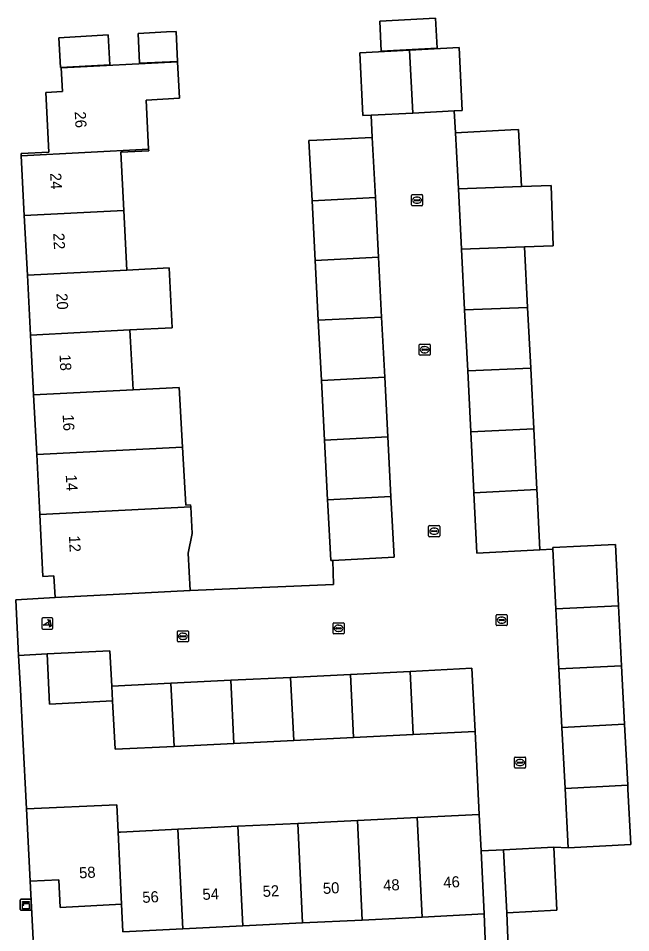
# Model space of a CAD drawing. Extents: x 161084 to 161928, y 385354 to 386522.
# Drawn here: x 161331.4 to 161386.6, y 386021.6 to 386104.1 of the extents above; entities that cross this region are included whole.
import ezdxf

# ---------------------------------------------------------------- set-up
doc = ezdxf.new("R2010")
doc.units = 0
for name, color, linetype in [('IMGEO_Erf', 7, 'Continuous'), ('IMGEO_Kast', 7, 'Continuous'), ('IMGEO_Kolk', 7, 'Continuous'), ('IMGEO_Muur', 7, 'Continuous'), ('IMGEO_Pand', 7, 'Continuous'), ('IMGEO_Pand_nummerreeks', 7, 'Continuous'), ('IMGEO_Poller', 7, 'Continuous'), ('IMGEO_Rijbaan_lokaal_open', 7, 'Continuous'), ('IMGEO_Voetpad_open', 7, 'Continuous')]:
    doc.layers.add(name, color=color, linetype=linetype)

msp = doc.modelspace()

# ---------------------------------------------------------------- linework, layer by layer
at = {"layer": 'IMGEO_Erf'}
for points in [[(161369.06, 386104.078), (161369.206, 386101.382), (161364.157, 386101.11), (161364.012, 386103.806)], [(161344.802, 386102.845), (161345.66, 386102.888), (161345.796, 386100.191), (161342.368, 386100.018), (161342.232, 386102.715)], [(161339.693, 386099.881), (161335.253, 386099.631), (161335.101, 386102.327), (161339.541, 386102.577)], [(161372.618, 386039.788), (161367.043, 386039.511), (161361.65, 386039.242), (161356.26, 386038.974), (161350.87, 386038.706), (161345.472, 386038.438), (161340.155, 386038.173), (161339.938, 386042.537), (161334.26, 386042.255), (161334.035, 386046.777), (161331.461, 386046.642), (161331.621, 386043.553), (161331.847, 386039.17), (161332.176, 386032.798), (161340.31, 386033.164), (161340.427, 386030.696), (161340.659, 386030.707), (161345.83, 386030.962), (161351.23, 386031.229), (161356.62, 386031.495), (161362.01, 386031.761), (161367.401, 386032.027), (161372.989, 386032.303)]]:
    msp.add_lwpolyline(points, close=True, dxfattribs=at)
for points in [[(161331.2, 386051.66), (161334.752, 386051.846), (161334.65, 386053.812), (161333.661, 386053.761), (161333.372, 386059.341), (161333.092, 386064.739), (161332.813, 386070.128), (161332.533, 386075.521), (161332.254, 386080.91), (161331.975, 386086.3), (161331.696, 386091.689), (161331.686, 386091.873), (161334.184, 386092.003), (161333.905, 386097.393), (161335.413, 386097.471), (161335.303, 386099.6), (161345.8, 386100.143), (161345.97, 386096.868), (161342.952, 386096.711), (161343.182, 386092.271), (161343.189, 386092.136), (161340.681, 386092.006), (161340.953, 386086.761), (161341.232, 386081.371), (161345.034, 386081.568), (161345.313, 386076.178), (161341.5, 386075.98), (161341.785, 386070.579), (161345.95, 386070.787), (161346.242, 386065.409), (161346.525, 386060.196), (161346.964, 386060.22), (161346.974, 386060.037), (161347.106, 386057.623), (161346.751, 386055.853), (161346.936, 386052.478), (161359.864, 386053.022), (161359.797, 386055.201), (161359.602, 386055.191), (161359.343, 386060.185), (161359.318, 386060.669), (161359.039, 386066.051), (161358.76, 386071.432), (161358.48, 386076.849), (161358.201, 386082.242), (161357.921, 386087.632), (161357.641, 386093.046), (161358.355, 386093.083), (161363.348, 386093.341), (161363.236, 386095.34), (161362.507, 386095.302), (161362.213, 386100.966), (161366.69, 386101.198), (161371.164, 386101.43), (161371.458, 386095.766), (161370.735, 386095.729), (161370.857, 386093.755), (161375.851, 386094.008), (161376.536, 386094.043), (161376.796, 386088.908), (161379.468, 386089), (161379.656, 386083.56), (161377.072, 386083.466), (161377.349, 386078.009), (161377.627, 386072.53), (161377.905, 386067.053), (161378.182, 386061.589), (161378.204, 386061.153), (161378.457, 386056.159), (161379.627, 386056.22), (161379.62, 386056.359), (161384.614, 386056.613), (161385.27, 386056.646), (161385.55, 386051.122), (161385.825, 386045.708), (161386.093, 386040.425), (161386.372, 386034.935), (161386.39, 386034.578), (161386.643, 386029.584), (161380.993, 386029.298), (161379.714, 386029.339), (161379.996, 386023.656), (161375.464, 386023.43), (161375.581, 386020.367)], [(161373.435, 386023.33), (161367.83, 386023.051), (161362.442, 386022.783), (161357.052, 386022.515), (161351.662, 386022.247), (161346.26, 386021.978), (161340.87, 386021.71), (161340.747, 386024.2), (161335.198, 386023.924), (161335.075, 386026.401), (161332.513, 386026.274), (161332.784, 386021.037)], [(161335.42, 386018.369), (161373.567, 386020.267), (161373.435, 386023.33)]]:
    msp.add_lwpolyline(points, dxfattribs=at)
at = {"layer": 'IMGEO_Kast'}
for p, q in [((161331.605, 386023.741), (161331.605, 386024.582)), ((161331.605, 386024.582), (161331.605, 386023.741)), ((161331.68, 386024.666), (161332.521, 386024.666)), ((161332.521, 386024.666), (161331.68, 386024.666)), ((161332.605, 386024.591), (161332.605, 386023.75)), ((161332.605, 386023.75), (161332.605, 386024.591)), ((161332.53, 386023.666), (161331.689, 386023.666)), ((161331.689, 386023.666), (161332.53, 386023.666))]:
    msp.add_line(p, q, dxfattribs=at)
for points in [[(161331.8, 386024.456), (161332.4, 386024.456), (161332.4, 386024.371), (161331.8, 386024.371), (161331.8, 386024.456)], [(161331.8, 386024.281), (161332.4, 386024.281), (161332.4, 386023.792), (161331.8, 386023.792), (161331.8, 386024.281)]]:
    msp.add_lwpolyline(points, dxfattribs=at)
msp.add_circle((161331.884, 386024.13), 0.0377, dxfattribs=at)
for centre, start, end in [((161331.683, 386024.588), 92.4484, 184.28452), ((161331.683, 386024.588), 92.4484, 184.28452), ((161332.527, 386024.588), 2.4484, 94.28452), ((161332.527, 386024.588), 2.4484, 94.28452), ((161331.683, 386023.744), 182.4484, 274.28452), ((161331.683, 386023.744), 182.4484, 274.28452), ((161332.527, 386023.744), 272.4484, 4.28452), ((161332.527, 386023.744), 272.4484, 4.28452)]:
    msp.add_arc(centre, 0.0779, start, end, dxfattribs=at)
at = {"layer": 'IMGEO_Kolk'}
for p, q in [((161366.879, 386087.251), (161366.879, 386088.103)), ((161366.954, 386088.177), (161367.806, 386088.177)), ((161367.88, 386088.103), (161367.88, 386087.251)), ((161367.138, 386087.671), (161367.138, 386087.683)), ((161367.576, 386087.634), (161367.178, 386087.634)), ((161367.181, 386087.72), (161367.579, 386087.72)), ((161367.39, 386087.397), (161367.365, 386087.397)), ((161367.367, 386087.957), (161367.392, 386087.957)), ((161367.622, 386087.683), (161367.622, 386087.671)), ((161367.806, 386087.177), (161366.954, 386087.177)), ((161367.576, 386073.775), (161367.576, 386074.627)), ((161367.651, 386074.701), (161368.503, 386074.701)), ((161367.835, 386074.195), (161367.835, 386074.207)), ((161368.273, 386074.158), (161367.875, 386074.158)), ((161367.878, 386074.244), (161368.276, 386074.244)), ((161368.064, 386074.481), (161368.089, 386074.481)), ((161368.319, 386074.207), (161368.319, 386074.195)), ((161368.577, 386074.627), (161368.577, 386073.775)), ((161368.503, 386073.701), (161367.651, 386073.701)), ((161368.087, 386073.921), (161368.062, 386073.921)), ((161368.428, 386057.412), (161368.428, 386058.264)), ((161368.503, 386058.338), (161369.355, 386058.338)), ((161368.687, 386057.832), (161368.687, 386057.844)), ((161369.125, 386057.795), (161368.727, 386057.795)), ((161368.73, 386057.881), (161369.128, 386057.881)), ((161368.939, 386057.558), (161368.914, 386057.558)), ((161368.916, 386058.118), (161368.941, 386058.118)), ((161369.171, 386057.844), (161369.171, 386057.832)), ((161369.429, 386058.264), (161369.429, 386057.412)), ((161369.355, 386057.338), (161368.503, 386057.338)), ((161374.511, 386049.394), (161374.511, 386050.246)), ((161374.586, 386050.32), (161375.438, 386050.32)), ((161375.512, 386050.246), (161375.512, 386049.394)), ((161359.807, 386048.653), (161359.807, 386049.505)), ((161359.882, 386049.579), (161360.734, 386049.579)), ((161360.295, 386049.359), (161360.32, 386049.359)), ((161360.808, 386049.505), (161360.808, 386048.653)), ((161375.438, 386049.32), (161374.586, 386049.32)), ((161374.77, 386049.814), (161374.77, 386049.826)), ((161375.208, 386049.777), (161374.81, 386049.777)), ((161374.813, 386049.863), (161375.211, 386049.863)), ((161375.022, 386049.54), (161374.997, 386049.54)), ((161374.999, 386050.1), (161375.024, 386050.1)), ((161375.254, 386049.826), (161375.254, 386049.814)), ((161345.776, 386047.932), (161345.776, 386048.784)), ((161345.851, 386048.858), (161346.703, 386048.858)), ((161346.264, 386048.638), (161346.289, 386048.638)), ((161346.777, 386048.784), (161346.777, 386047.932)), ((161360.734, 386048.579), (161359.882, 386048.579)), ((161360.066, 386049.073), (161360.066, 386049.085)), ((161360.504, 386049.036), (161360.106, 386049.036)), ((161360.109, 386049.122), (161360.507, 386049.122)), ((161360.318, 386048.799), (161360.293, 386048.799)), ((161360.55, 386049.085), (161360.55, 386049.073)), ((161346.703, 386047.858), (161345.851, 386047.858)), ((161346.035, 386048.352), (161346.035, 386048.364)), ((161346.473, 386048.315), (161346.075, 386048.315)), ((161346.078, 386048.401), (161346.476, 386048.401)), ((161346.287, 386048.078), (161346.262, 386048.078)), ((161346.519, 386048.364), (161346.519, 386048.352)), ((161376.165, 386036.551), (161376.165, 386037.403)), ((161376.24, 386037.477), (161377.092, 386037.477)), ((161376.424, 386036.971), (161376.424, 386036.983)), ((161376.862, 386036.934), (161376.464, 386036.934)), ((161376.467, 386037.02), (161376.865, 386037.02)), ((161376.653, 386037.257), (161376.678, 386037.257)), ((161376.908, 386036.983), (161376.908, 386036.971)), ((161377.166, 386037.403), (161377.166, 386036.551)), ((161377.092, 386036.477), (161376.24, 386036.477)), ((161376.676, 386036.697), (161376.651, 386036.697))]:
    msp.add_line(p, q, dxfattribs=at)
for points in [[(161366.879, 386087.251), (161366.879, 386088.103)], [(161366.954, 386088.177), (161367.806, 386088.177)], [(161367.88, 386088.103), (161367.88, 386087.251)], [(161367.806, 386087.177), (161366.954, 386087.177)], [(161367.576, 386073.775), (161367.576, 386074.627)], [(161367.651, 386074.701), (161368.503, 386074.701)], [(161368.577, 386074.627), (161368.577, 386073.775)], [(161368.503, 386073.701), (161367.651, 386073.701)], [(161368.428, 386057.412), (161368.428, 386058.264)], [(161368.503, 386058.338), (161369.355, 386058.338)], [(161369.429, 386058.264), (161369.429, 386057.412)], [(161369.355, 386057.338), (161368.503, 386057.338)], [(161374.511, 386049.394), (161374.511, 386050.246)], [(161374.586, 386050.32), (161375.438, 386050.32)], [(161375.512, 386050.246), (161375.512, 386049.394)], [(161359.807, 386048.653), (161359.807, 386049.505)], [(161359.882, 386049.579), (161360.734, 386049.579)], [(161360.808, 386049.505), (161360.808, 386048.653)], [(161375.438, 386049.32), (161374.586, 386049.32)], [(161345.776, 386047.932), (161345.776, 386048.784)], [(161345.851, 386048.858), (161346.703, 386048.858)], [(161346.777, 386048.784), (161346.777, 386047.932)], [(161360.734, 386048.579), (161359.882, 386048.579)], [(161346.703, 386047.858), (161345.851, 386047.858)], [(161376.165, 386036.551), (161376.165, 386037.403)], [(161376.24, 386037.477), (161377.092, 386037.477)], [(161377.166, 386037.403), (161377.166, 386036.551)], [(161377.092, 386036.477), (161376.24, 386036.477)]]:
    msp.add_lwpolyline(points, dxfattribs=at)
for centre, radius, start, end in [((161366.956, 386088.101), 0.0765, 91.55205, 178.44795), ((161366.956, 386088.101), 0.0765, 91.55205, 178.44795), ((161367.804, 386088.101), 0.0765, 1.55205, 88.44795), ((161367.804, 386088.101), 0.0765, 1.55205, 88.44795), ((161366.956, 386087.253), 0.0765, 181.55205, 268.44795), ((161366.956, 386087.253), 0.0765, 181.55205, 268.44795), ((161367.178, 386087.68), 0.0403, 85.87752, 175.75265), ((161367.175, 386087.67), 0.0366, 178.93798, 274.71019), ((161367.579, 386087.677), 0.043, 264.86636, 352.45326), ((161367.583, 386087.682), 0.0386, 1.73085, 96.63898), ((161367.804, 386087.253), 0.0765, 271.55205, 358.44795), ((161367.804, 386087.253), 0.0765, 271.55205, 358.44795), ((161367.653, 386074.625), 0.0765, 91.55205, 178.44795), ((161367.653, 386074.625), 0.0765, 91.55205, 178.44795), ((161367.875, 386074.204), 0.0403, 85.87752, 175.75265), ((161367.872, 386074.194), 0.0366, 178.93798, 274.71019), ((161368.276, 386074.201), 0.043, 264.86636, 352.45326), ((161368.28, 386074.206), 0.0386, 1.73085, 96.63898), ((161368.501, 386074.625), 0.0765, 1.55205, 88.44795), ((161368.501, 386074.625), 0.0765, 1.55205, 88.44795), ((161367.653, 386073.777), 0.0765, 181.55205, 268.44795), ((161367.653, 386073.777), 0.0765, 181.55205, 268.44795), ((161368.501, 386073.777), 0.0765, 271.55205, 358.44795), ((161368.501, 386073.777), 0.0765, 271.55205, 358.44795), ((161368.505, 386058.262), 0.0765, 91.55205, 178.44795), ((161368.505, 386058.262), 0.0765, 91.55205, 178.44795), ((161368.727, 386057.841), 0.0403, 85.87752, 175.75265), ((161368.724, 386057.831), 0.0366, 178.93798, 274.71019), ((161369.128, 386057.838), 0.043, 264.86636, 352.45326), ((161369.132, 386057.843), 0.0386, 1.73085, 96.63898), ((161369.353, 386058.262), 0.0765, 1.55205, 88.44795), ((161369.353, 386058.262), 0.0765, 1.55205, 88.44795), ((161368.505, 386057.414), 0.0765, 181.55205, 268.44795), ((161368.505, 386057.414), 0.0765, 181.55205, 268.44795), ((161369.353, 386057.414), 0.0765, 271.55205, 358.44795), ((161369.353, 386057.414), 0.0765, 271.55205, 358.44795), ((161374.588, 386050.244), 0.0765, 91.55205, 178.44795), ((161374.588, 386050.244), 0.0765, 91.55205, 178.44795), ((161375.436, 386050.244), 0.0765, 1.55205, 88.44795), ((161375.436, 386050.244), 0.0765, 1.55205, 88.44795), ((161359.884, 386049.503), 0.0765, 91.55205, 178.44795), ((161359.884, 386049.503), 0.0765, 91.55205, 178.44795), ((161360.732, 386049.503), 0.0765, 1.55205, 88.44795), ((161360.732, 386049.503), 0.0765, 1.55205, 88.44795), ((161374.588, 386049.396), 0.0765, 181.55205, 268.44795), ((161374.588, 386049.396), 0.0765, 181.55205, 268.44795), ((161374.81, 386049.823), 0.0403, 85.87752, 175.75265), ((161374.807, 386049.813), 0.0366, 178.93798, 274.71019), ((161375.211, 386049.82), 0.043, 264.86636, 352.45326), ((161375.215, 386049.825), 0.0386, 1.73085, 96.63898), ((161375.436, 386049.396), 0.0765, 271.55205, 358.44795), ((161375.436, 386049.396), 0.0765, 271.55205, 358.44795), ((161345.853, 386048.782), 0.0765, 91.55205, 178.44795), ((161345.853, 386048.782), 0.0765, 91.55205, 178.44795), ((161346.701, 386048.782), 0.0765, 1.55205, 88.44795), ((161346.701, 386048.782), 0.0765, 1.55205, 88.44795), ((161359.884, 386048.655), 0.0765, 181.55205, 268.44795), ((161359.884, 386048.655), 0.0765, 181.55205, 268.44795), ((161360.106, 386049.082), 0.0403, 85.87752, 175.75265), ((161360.103, 386049.072), 0.0366, 178.93798, 274.71019), ((161360.507, 386049.079), 0.043, 264.86636, 352.45326), ((161360.511, 386049.084), 0.0386, 1.73085, 96.63898), ((161360.732, 386048.655), 0.0765, 271.55205, 358.44795), ((161360.732, 386048.655), 0.0765, 271.55205, 358.44795), ((161345.853, 386047.934), 0.0765, 181.55205, 268.44795), ((161345.853, 386047.934), 0.0765, 181.55205, 268.44795), ((161346.075, 386048.361), 0.0403, 85.87752, 175.75265), ((161346.072, 386048.351), 0.0366, 178.93798, 274.71019), ((161346.476, 386048.358), 0.043, 264.86636, 352.45326), ((161346.48, 386048.363), 0.0386, 1.73085, 96.63898), ((161346.701, 386047.934), 0.0765, 271.55205, 358.44795), ((161346.701, 386047.934), 0.0765, 271.55205, 358.44795), ((161376.242, 386037.401), 0.0765, 91.55205, 178.44795), ((161376.242, 386037.401), 0.0765, 91.55205, 178.44795), ((161376.464, 386036.98), 0.0403, 85.87752, 175.75265), ((161376.461, 386036.97), 0.0366, 178.93798, 274.71019), ((161376.865, 386036.977), 0.043, 264.86636, 352.45326), ((161376.869, 386036.982), 0.0386, 1.73085, 96.63898), ((161377.09, 386037.401), 0.0765, 1.55205, 88.44795), ((161377.09, 386037.401), 0.0765, 1.55205, 88.44795), ((161376.242, 386036.553), 0.0765, 181.55205, 268.44795), ((161376.242, 386036.553), 0.0765, 181.55205, 268.44795), ((161377.09, 386036.553), 0.0765, 271.55205, 358.44795), ((161377.09, 386036.553), 0.0765, 271.55205, 358.44795)]:
    msp.add_arc(centre, radius, start, end, dxfattribs=at)
for centre, major_axis, ratio, start_param, end_param in [((161367.366, 386087.677), (-0.387, 0.002), 0.722429, 4.712389, 7.853982), ((161367.391, 386087.677), (-0.39, 0.002), 0.717154, 1.570796, 4.712389), ((161368.063, 386074.201), (-0.387, 0.002), 0.722429, 4.712389, 7.853982), ((161368.088, 386074.201), (-0.39, 0.002), 0.717154, 1.570796, 4.712389), ((161368.915, 386057.838), (-0.387, 0.002), 0.722429, 4.712389, 7.853982), ((161368.94, 386057.838), (-0.39, 0.002), 0.717154, 1.570796, 4.712389), ((161360.294, 386049.079), (-0.387, 0.002), 0.722429, 4.712389, 7.853982), ((161360.319, 386049.079), (-0.39, 0.002), 0.717154, 1.570796, 4.712389), ((161374.998, 386049.82), (-0.387, 0.002), 0.722429, 4.712389, 7.853982), ((161375.023, 386049.82), (-0.39, 0.002), 0.717154, 1.570796, 4.712389), ((161346.263, 386048.358), (-0.387, 0.002), 0.722429, 4.712389, 7.853982), ((161346.288, 386048.358), (-0.39, 0.002), 0.717154, 1.570796, 4.712389), ((161376.652, 386036.977), (-0.387, 0.002), 0.722429, 4.712389, 7.853982), ((161376.677, 386036.977), (-0.39, 0.002), 0.717154, 1.570796, 4.712389)]:
    msp.add_ellipse(centre, major_axis=major_axis, ratio=ratio, start_param=start_param, end_param=end_param, dxfattribs=at)
at = {"layer": 'IMGEO_Muur'}
for points in [[(161331.847, 386039.17), (161331.621, 386043.553)], [(161372.618, 386039.788), (161372.989, 386032.303)], [(161332.176, 386032.798), (161331.847, 386039.17)], [(161379.714, 386029.339), (161380.993, 386029.298)]]:
    msp.add_lwpolyline(points, dxfattribs=at)
at = {"layer": 'IMGEO_Pand'}
for points in [[(161369.206, 386101.382), (161369.06, 386104.078), (161364.012, 386103.806), (161364.157, 386101.11)], [(161342.232, 386102.715), (161342.368, 386100.018), (161345.796, 386100.191), (161345.66, 386102.888), (161344.802, 386102.845)], [(161339.693, 386099.881), (161339.541, 386102.577), (161335.101, 386102.327), (161335.253, 386099.631)], [(161366.989, 386095.535), (161370.735, 386095.729), (161371.458, 386095.766), (161371.164, 386101.43), (161366.69, 386101.198)], [(161366.69, 386101.198), (161362.213, 386100.966), (161362.507, 386095.302), (161363.236, 386095.34), (161366.989, 386095.535)], [(161343.182, 386092.271), (161342.952, 386096.711), (161345.97, 386096.868), (161345.8, 386100.143), (161335.303, 386099.6), (161335.413, 386097.471), (161333.905, 386097.393), (161334.184, 386092.003), (161331.686, 386091.873), (161331.696, 386091.689)], [(161376.796, 386088.908), (161376.536, 386094.043), (161375.851, 386094.008), (161370.857, 386093.755), (161371.113, 386088.712)], [(161363.629, 386087.925), (161363.348, 386093.341), (161358.355, 386093.083), (161357.641, 386093.046), (161357.921, 386087.632)], [(161340.953, 386086.761), (161340.681, 386092.006), (161343.189, 386092.136), (161343.182, 386092.271), (161331.696, 386091.689), (161331.975, 386086.3)], [(161379.656, 386083.56), (161379.468, 386089), (161376.796, 386088.908), (161371.113, 386088.712), (161371.39, 386083.258), (161377.072, 386083.466)], [(161357.921, 386087.632), (161358.201, 386082.242), (161363.908, 386082.535), (161363.629, 386087.925)], [(161331.975, 386086.3), (161332.254, 386080.91), (161341.232, 386081.371), (161340.953, 386086.761)], [(161377.349, 386078.009), (161377.072, 386083.466), (161371.39, 386083.258), (161371.667, 386077.787)], [(161358.201, 386082.242), (161358.48, 386076.849), (161364.188, 386077.141), (161363.908, 386082.535)], [(161341.5, 386075.98), (161345.313, 386076.178), (161345.034, 386081.568), (161341.232, 386081.371), (161332.254, 386080.91), (161332.533, 386075.521)], [(161377.627, 386072.53), (161377.349, 386078.009), (161371.667, 386077.787), (161371.946, 386072.287)], [(161358.48, 386076.849), (161358.76, 386071.432), (161364.469, 386071.719), (161364.188, 386077.141)], [(161332.533, 386075.521), (161332.813, 386070.128), (161341.785, 386070.579), (161341.5, 386075.98)], [(161377.905, 386067.053), (161377.627, 386072.53), (161371.946, 386072.287), (161372.225, 386066.791)], [(161358.76, 386071.432), (161359.039, 386066.051), (161364.747, 386066.34), (161364.469, 386071.719)], [(161345.95, 386070.787), (161341.785, 386070.579), (161332.813, 386070.128), (161333.092, 386064.739), (161346.242, 386065.409)], [(161378.182, 386061.589), (161377.905, 386067.053), (161372.225, 386066.791), (161372.504, 386061.3)], [(161359.039, 386066.051), (161359.318, 386060.669), (161365.026, 386060.961), (161364.747, 386066.34)], [(161346.964, 386060.22), (161346.525, 386060.196), (161346.242, 386065.409), (161333.092, 386064.739), (161333.372, 386059.341), (161346.974, 386060.037)], [(161359.318, 386060.669), (161359.343, 386060.185), (161359.602, 386055.191), (161359.797, 386055.201), (161365.31, 386055.487), (161365.026, 386060.961)], [(161372.504, 386061.3), (161372.779, 386055.87), (161378.457, 386056.159), (161378.204, 386061.153), (161378.182, 386061.589)], [(161333.372, 386059.341), (161333.661, 386053.761), (161334.65, 386053.812), (161334.752, 386051.846), (161346.936, 386052.478), (161346.751, 386055.853), (161347.106, 386057.623), (161346.974, 386060.037)], [(161385.55, 386051.122), (161385.27, 386056.646), (161384.614, 386056.613), (161379.62, 386056.359), (161379.627, 386056.22), (161379.9, 386050.842)], [(161385.825, 386045.708), (161385.55, 386051.122), (161379.9, 386050.842), (161380.175, 386045.418)], [(161339.86, 386043.859), (161339.701, 386047.059), (161334.035, 386046.777), (161334.26, 386042.255), (161339.938, 386042.537)], [(161361.65, 386039.242), (161367.043, 386039.511), (161366.771, 386045.198), (161361.376, 386044.93)], [(161367.043, 386039.511), (161372.618, 386039.788), (161372.335, 386045.475), (161366.771, 386045.198)], [(161386.093, 386040.425), (161385.825, 386045.708), (161380.175, 386045.418), (161380.443, 386040.135)], [(161345.472, 386038.438), (161350.87, 386038.706), (161350.597, 386044.393), (161345.2, 386044.125)], [(161350.87, 386038.706), (161356.26, 386038.974), (161355.987, 386044.661), (161350.597, 386044.393)], [(161356.26, 386038.974), (161361.65, 386039.242), (161361.376, 386044.93), (161355.987, 386044.661)], [(161339.938, 386042.537), (161340.155, 386038.173), (161345.472, 386038.438), (161345.2, 386044.125), (161339.86, 386043.859)], [(161386.372, 386034.935), (161386.093, 386040.425), (161380.443, 386040.135), (161380.721, 386034.65)], [(161380.721, 386034.65), (161380.993, 386029.298), (161386.643, 386029.584), (161386.39, 386034.578), (161386.372, 386034.935)], [(161340.427, 386030.696), (161340.31, 386033.164), (161332.176, 386032.798), (161332.513, 386026.274), (161335.075, 386026.401), (161335.198, 386023.924), (161340.747, 386024.2)], [(161362.442, 386022.783), (161367.83, 386023.051), (161367.401, 386032.027), (161362.01, 386031.761)], [(161367.83, 386023.051), (161373.435, 386023.33), (161373.152, 386029.023), (161372.989, 386032.303), (161367.401, 386032.027)], [(161351.23, 386031.229), (161345.83, 386030.962), (161346.26, 386021.978), (161351.662, 386022.247)], [(161356.62, 386031.495), (161351.23, 386031.229), (161351.662, 386022.247), (161357.052, 386022.515)], [(161357.052, 386022.515), (161362.442, 386022.783), (161362.01, 386031.761), (161356.62, 386031.495)], [(161345.83, 386030.962), (161340.659, 386030.707), (161340.427, 386030.696), (161340.747, 386024.2), (161340.87, 386021.71), (161346.26, 386021.978)], [(161375.464, 386023.43), (161379.996, 386023.656), (161379.714, 386029.339), (161375.181, 386029.113)]]:
    msp.add_lwpolyline(points, close=True, dxfattribs=at)
at = {"layer": 'IMGEO_Poller'}
for p, q in [((161333.552, 386049.919), (161333.552, 386049.112)), ((161333.552, 386049.919), (161333.552, 386049.112)), ((161334.454, 386050.014), (161333.646, 386050.014)), ((161334.454, 386050.014), (161333.646, 386050.014)), ((161334.548, 386049.112), (161334.548, 386049.919)), ((161334.548, 386049.112), (161334.548, 386049.919)), ((161333.646, 386049.017), (161334.454, 386049.017)), ((161333.646, 386049.017), (161334.454, 386049.017))]:
    msp.add_line(p, q, dxfattribs=at)
for points in [[(161334.187, 386049.37), (161333.674, 386049.37), (161334.104, 386049.645)], [(161334.231, 386049.743), (161334.219, 386049.67), (161334.094, 386049.875)], [(161334.094, 386049.875), (161334.325, 386049.809), (161334.254, 386049.777)], [(161334.247, 386049.198), (161334.313, 386049.429), (161334.343, 386049.361)], [(161334.379, 386049.334), (161334.451, 386049.323), (161334.247, 386049.198)]]:
    msp.add_lwpolyline(points, dxfattribs=at)
for centre, radius, start, end in [((161333.646, 386049.919), 0.0946, 90, 180), ((161333.646, 386049.919), 0.0946, 90, 180), ((161333.859, 386049.42), 0.332, 351.32473, 42.4854), ((161333.873, 386049.43), 0.476, 351.75274, 41.16905), ((161333.873, 386049.43), 0.516, 349.35686, 42.29123), ((161334.454, 386049.919), 0.0946, 0, 90), ((161334.454, 386049.919), 0.0946, 0, 90), ((161333.646, 386049.112), 0.0946, 180, 270), ((161333.646, 386049.112), 0.0946, 180, 270), ((161334.454, 386049.112), 0.0946, 270, 0), ((161334.454, 386049.112), 0.0946, 270, 0)]:
    msp.add_arc(centre, radius, start, end, dxfattribs=at)
at = {"layer": 'IMGEO_Rijbaan_lokaal_open'}
msp.add_lwpolyline([(161380.993, 386029.298), (161380.721, 386034.65), (161380.443, 386040.135), (161380.175, 386045.418), (161379.9, 386050.842), (161379.627, 386056.22), (161378.457, 386056.159), (161372.779, 386055.87), (161372.504, 386061.3), (161372.225, 386066.791), (161371.946, 386072.287), (161371.667, 386077.787), (161371.39, 386083.258), (161371.113, 386088.712), (161370.857, 386093.755), (161370.735, 386095.729), (161366.989, 386095.535), (161363.236, 386095.34), (161363.348, 386093.341), (161363.629, 386087.925), (161363.908, 386082.535), (161364.188, 386077.141), (161364.469, 386071.719), (161364.747, 386066.34), (161365.026, 386060.961), (161365.31, 386055.487), (161359.797, 386055.201), (161359.864, 386053.022), (161346.936, 386052.478), (161334.752, 386051.846), (161331.2, 386051.66), (161331.461, 386046.642), (161334.035, 386046.777), (161339.701, 386047.059), (161339.86, 386043.859), (161345.2, 386044.125), (161350.597, 386044.393), (161355.987, 386044.661), (161361.376, 386044.93), (161366.771, 386045.198), (161372.335, 386045.475), (161372.618, 386039.788), (161372.989, 386032.303), (161373.152, 386029.023), (161375.181, 386029.113), (161379.714, 386029.339)], close=True, dxfattribs=at)
at = {"layer": 'IMGEO_Voetpad_open'}
msp.add_lwpolyline([(161331.218, 386016.4), (161331.634, 386016.08), (161332.064, 386015.831), (161332.544, 386015.599), (161333.109, 386015.379), (161332.784, 386021.037), (161332.513, 386026.274), (161332.176, 386032.798), (161331.847, 386039.17), (161331.621, 386043.553), (161331.461, 386046.642), (161331.2, 386051.66)], dxfattribs=at)
msp.add_lwpolyline([(161375.464, 386023.43), (161375.181, 386029.113), (161373.152, 386029.023), (161373.435, 386023.33), (161373.567, 386020.267), (161375.581, 386020.367)], close=True, dxfattribs=at)

# ---------------------------------------------------------------- texts
at = {"layer": 'IMGEO_Pand_nummerreeks'}
for s, rotation, p in [('26', 272.96313, (161336.519, 386095.654)), ('24', 272.96647, (161334.301, 386090.118)), ('22', 272.96647, (161334.582, 386084.699)), ('20', 272.96647, (161334.863, 386079.271)), ('18', 272.96647, (161335.149, 386073.758)), ('16', 272.96647, (161335.43, 386068.339)), ('14', 272.96647, (161335.71, 386062.917)), ('12', 272.96647, (161335.996, 386057.419)), ('58', 2.8476, (161336.937, 386026.533)), ('50', 2.84835, (161358.919, 386025.13)), ('48', 2.84835, (161364.347, 386025.4)), ('46', 2.84835, (161369.771, 386025.67)), ('56', 2.8476, (161342.635, 386024.32)), ('54', 2.84835, (161348.061, 386024.59)), ('52', 2.84835, (161353.486, 386024.86))]:
    msp.add_text(s, height=1, rotation=rotation, dxfattribs=at).set_placement(p)

doc.saveas('drawing.dxf')
